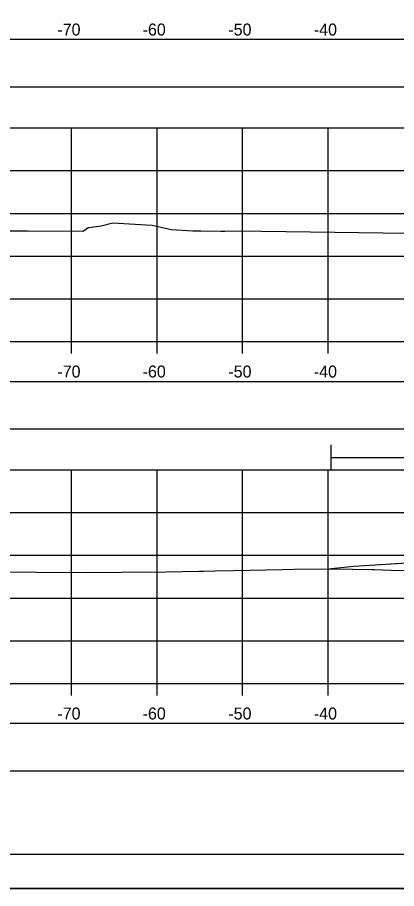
# Model space of a CAD drawing. Extents: x 1369627 to 1374022, y 380035 to 398173.
# Drawn here: x 1372022.2 to 1372066.5, y 387932.3 to 388034.2 of the extents above; entities that cross this region are included whole.
import ezdxf

# ---------------------------------------------------------------- set-up
doc = ezdxf.new("R2010")
doc.units = 0
for name, color, linetype in [('Default', 7, 'Continuous'), ('R_Axis', 7, 'Continuous'), ('R_Axis Annot', 7, 'Continuous'), ('R_Border', 7, 'Continuous'), ('R_Drive', 7, 'Continuous'), ('R_Exist Surface', 7, 'Continuous'), ('R_Grid', 7, 'Continuous'), ('R_MOT', 7, 'Continuous'), ('R_No Plot', 7, 'Continuous'), ('T_Vehicle Path Lt Minor', 7, 'Continuous')]:
    doc.layers.add(name, color=color, linetype=linetype)

msp = doc.modelspace()

# ---------------------------------------------------------------- linework, layer by layer
at = {"layer": 'Default'}
for points in [[(1371948.53, 388026.07), (1372248.53, 388026.07), (1372248.53, 388031.59), (1371948.53, 388031.59)], [(1371948.53, 387986.05), (1372248.53, 387986.05), (1372248.53, 387991.57), (1371948.53, 387991.57)], [(1371948.53, 387946.07), (1372248.53, 387946.07), (1372248.53, 387951.59), (1371948.53, 387951.59)]]:
    msp.add_lwpolyline(points, close=True, dxfattribs=at)
at = {"layer": 'R_Axis'}
for p, q in [((1371948.53, 387996.26), (1372248.53, 387996.26)), ((1372028.53, 387994.86), (1372028.53, 387996.26)), ((1372038.53, 387994.86), (1372038.53, 387996.26)), ((1372048.53, 387994.86), (1372048.53, 387996.26)), ((1372058.53, 387994.86), (1372058.53, 387996.26)), ((1371948.53, 387956.26), (1372248.53, 387956.26)), ((1372028.53, 387954.86), (1372028.53, 387956.26)), ((1372038.53, 387954.86), (1372038.53, 387956.26)), ((1372048.53, 387954.86), (1372048.53, 387956.26)), ((1372058.53, 387954.86), (1372058.53, 387956.26))]:
    msp.add_line(p, q, dxfattribs=at)
at = {"layer": 'R_Border'}
msp.add_line((1372256.71, 387936.26), (1371940.53, 387936.26), dxfattribs=at)
at = {"layer": 'R_Drive'}
for p, q in [((1372071.53, 387970.56), (1372061.53, 387969.96)), ((1372071.53, 387970.56), (1372061.55, 387969.96)), ((1372061.53, 387969.96), (1372058.91, 387969.69))]:
    msp.add_line(p, q, dxfattribs=at)
at = {"layer": 'R_Exist Surface'}
for points in [[(1372019.12, 388009.21), (1372023.37, 388009.21), (1372029.86, 388009.19), (1372030.5, 388009.59), (1372032, 388009.79), (1372033.37, 388010.14), (1372037.27, 388009.93), (1372037.94, 388009.88), (1372040.17, 388009.36), (1372042.73, 388009.23), (1372043.37, 388009.23), (1372043.65, 388009.21), (1372045.98, 388009.18), (1372046.45, 388009.19), (1372047.89, 388009.22), (1372062.15, 388009.03), (1372073.52, 388008.88)], [(1372018.67, 387969.34), (1372024.42, 387969.29), (1372030.35, 387969.26), (1372034.35, 387969.28), (1372039.54, 387969.32), (1372043.42, 387969.4), (1372043.91, 387969.42), (1372045.29, 387969.45), (1372047.45, 387969.5), (1372053.16, 387969.62), (1372054.61, 387969.65), (1372058.67, 387969.69), (1372059.22, 387969.69), (1372063.67, 387969.59), (1372063.97, 387969.59), (1372065.93, 387969.54), (1372068.34, 387969.48)]]:
    msp.add_lwpolyline(points, dxfattribs=at)
at = {"layer": 'R_Grid'}
for p, q in [((1371948.53, 388021.26), (1372248.53, 388021.26)), ((1372028.53, 387996.26), (1372028.53, 388021.26)), ((1372038.53, 387996.26), (1372038.53, 388021.26)), ((1372048.53, 387996.26), (1372048.53, 388021.26)), ((1372058.53, 387996.26), (1372058.53, 388021.26)), ((1371948.53, 388016.26), (1372248.53, 388016.26)), ((1371948.53, 388011.26), (1372248.53, 388011.26)), ((1371948.53, 388006.26), (1372248.53, 388006.26)), ((1371948.53, 388001.26), (1372248.53, 388001.26)), ((1371948.53, 387996.26), (1372248.53, 387996.26)), ((1371948.53, 387981.26), (1372248.53, 387981.26)), ((1372028.53, 387956.26), (1372028.53, 387981.26)), ((1372038.53, 387956.26), (1372038.53, 387981.26)), ((1372048.53, 387956.26), (1372048.53, 387981.26)), ((1372058.53, 387956.26), (1372058.53, 387981.26)), ((1371948.53, 387976.26), (1372248.53, 387976.26)), ((1371948.53, 387971.26), (1372248.53, 387971.26)), ((1371948.53, 387966.26), (1372248.53, 387966.26)), ((1371948.53, 387961.26), (1372248.53, 387961.26)), ((1371948.53, 387956.26), (1372248.53, 387956.26))]:
    msp.add_line(p, q, dxfattribs=at)
at = {"layer": 'R_MOT'}
for p, q in [((1372058.91, 387981.19), (1372058.91, 387984.19)), ((1372058.91, 387982.69), (1372145.84, 387982.69))]:
    msp.add_line(p, q, dxfattribs=at)
at = {"layer": 'R_No Plot'}
msp.add_line((1371928.13, 387932.29), (1372261.46, 387932.29), dxfattribs=at)
for points in [[(1371928.12, 388145.62), (1372261.46, 388145.62), (1372261.46, 387932.28), (1371928.12, 387932.28)], [(1372174.45, 388141.72), (1372194.07, 388141.72), (1372194.07, 388131.84), (1372210.18, 388131.84), (1372233.38, 388131.84), (1372233.38, 388099.17), (1372256.59, 388099.17), (1372256.71, 387936.26), (1371940.53, 387936.26), (1371940.53, 388141.72)]]:
    msp.add_lwpolyline(points, close=True, dxfattribs=at)
at = {"layer": 'T_Vehicle Path Lt Minor'}
msp.add_line((1372061.53, 387969.96), (1372058.91, 387969.69), dxfattribs=at)
for points in [[(1372071.53, 387970.56), (1372061.55, 387969.96), (1372061.53, 387969.96)], [(1372058.91, 387969.69), (1372058.91, 387969.69)], [(1372058.91, 387969.69), (1372059.22, 387969.69), (1372063.67, 387969.59), (1372063.97, 387969.59), (1372065.93, 387969.54), (1372068.34, 387969.48), (1372069.09, 387969.48), (1372070.52, 387969.45), (1372070.94, 387969.45)]]:
    msp.add_lwpolyline(points, dxfattribs=at)

# ---------------------------------------------------------------- texts
at = {"layer": 'R_Axis Annot'}
for s, p in [('-70', (1372026.87, 388032.06)), ('-60', (1372036.84, 388032.06)), ('-50', (1372046.87, 388032.06)), ('-40', (1372056.87, 388032.06)), ('-70', (1372026.87, 387992.06)), ('-60', (1372036.84, 387992.06)), ('-50', (1372046.87, 387992.06)), ('-40', (1372056.87, 387992.06)), ('-70', (1372026.87, 387952.06)), ('-60', (1372036.84, 387952.06)), ('-50', (1372046.87, 387952.06)), ('-40', (1372056.87, 387952.06))]:
    msp.add_text(s, height=1.4, dxfattribs=at).set_placement(p)

doc.saveas('drawing.dxf')
